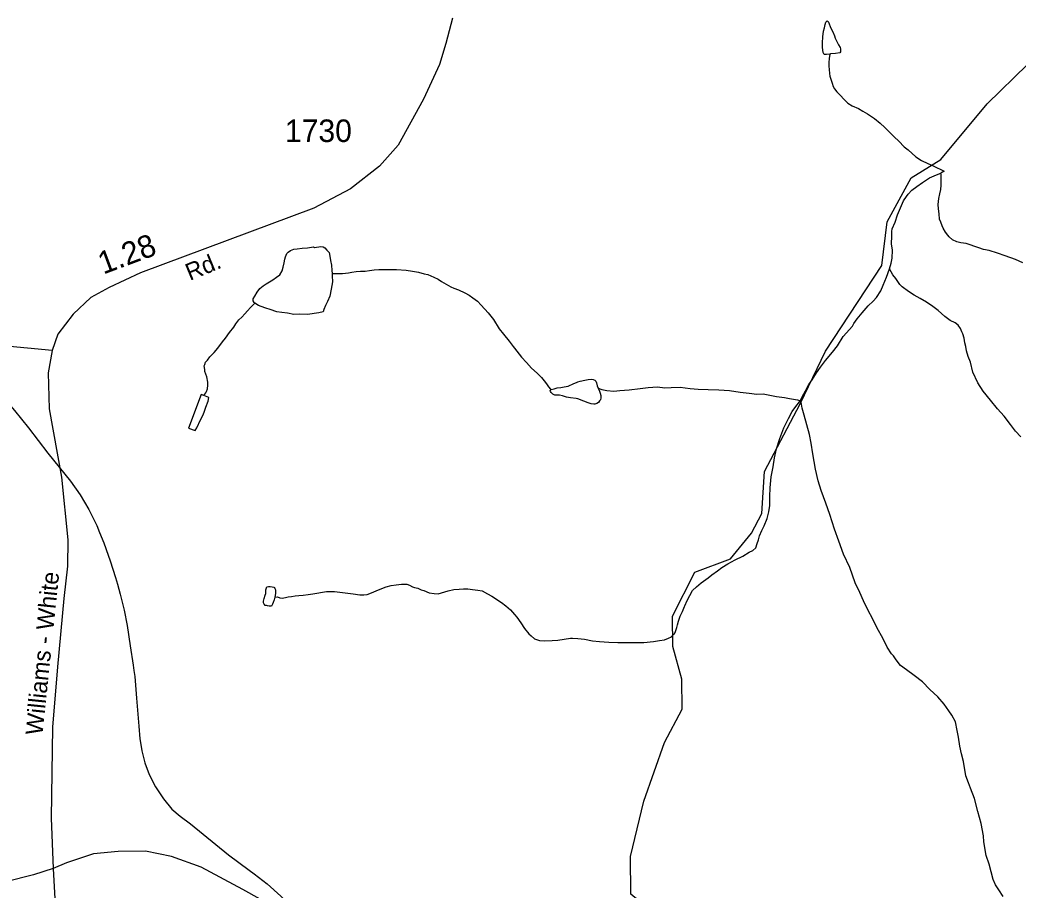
# Model space of a CAD drawing. Extents: x 2126262 to 2293712, y 749403 to 919119.
# Drawn here: x 2210024 to 2215565, y 782578 to 787408 of the extents above; entities that cross this region are included whole.
import ezdxf

# ---------------------------------------------------------------- set-up
doc = ezdxf.new("R2010")
doc.units = 0
for name, color, linetype in [('Exist Hydrographic Misc Water Feature', 7, 'Continuous'), ('Exist Road Non-System Type 51', 7, 'Continuous'), ('Exist Road Secondary Mileage Hundredths English Label', 7, 'Continuous'), ('Exist Road Secondary Type 51 Attributed', 7, 'Continuous'), ('Exist Road Secondary Type 51 Label', 7, 'Continuous'), ('Exist Road Secondary Type 51 Number Label', 7, 'Continuous')]:
    doc.layers.add(name, color=color, linetype=linetype)

msp = doc.modelspace()

# ---------------------------------------------------------------- linework, layer by layer
at = {"layer": 'Exist Hydrographic Misc Water Feature'}
msp.add_line((2215153.9, 786567.6), (2215135.8, 786557.5), dxfattribs=at)
for points in [[(2214355.2, 785277.7), (2214495.1, 785570), (2214808.2, 786045.8), (2214839.1, 786287.9), (2214971.2, 786531.2), (2215137.1, 786632.8), (2215393.2, 786942.4), (2215617.1, 787160.9), (2216056.1, 787529.1), (2216170.1, 787746.5), (2216295.2, 787871.9), (2216635.2, 788058.4), (2216941.1, 788317.8), (2217056.2, 788518.8), (2217080.2, 788695.4)], [(2214519.6, 787217), (2214501.6, 787216.9), (2214487.7, 787216.8), (2214483.6, 787226.8), (2214479.2, 787254.7), (2214479, 787280.7), (2214481.1, 787314.7), (2214484.8, 787344.7), (2214490.5, 787364.8), (2214494.6, 787382.8), (2214498.3, 787394.8), (2214504.3, 787402.8), (2214510.4, 787398.9), (2214514.3, 787390.9), (2214524.6, 787365), (2214536.9, 787341.1), (2214546.7, 787319.2), (2214549, 787307.2), (2214567.2, 787269.3), (2214577.3, 787255.4), (2214579.3, 787247.4), (2214579.3, 787241.4), (2214579.5, 787231.4), (2214575.6, 787225.4), (2214551.6, 787221.2), (2214523.5, 787219), (2214519.6, 787217)], [(2214519.6, 787217), (2214515.7, 787193.1), (2214513.9, 787171), (2214514.1, 787151), (2214516.2, 787133), (2214518.4, 787111), (2214520.5, 787095.1), (2214526.6, 787073.1), (2214532.8, 787057.2), (2214538.7, 787039.2), (2214546.7, 787025.3), (2214559, 787009.3), (2214577.1, 786989.5), (2214599.4, 786965.6), (2214619.3, 786945.8), (2214643.5, 786932), (2214679.6, 786916.2), (2214703.8, 786902.4), (2214729.8, 786886.6), (2214768, 786860.9), (2214800.2, 786835.1), (2214824.4, 786811.3), (2214852.6, 786783.5), (2214876.6, 786759.7), (2214902.9, 786735.8), (2214933, 786704.1), (2214955, 786686.2), (2214997.2, 786648.5), (2215029.6, 786626.8), (2215063.6, 786611), (2215093.6, 786597.2), (2215153.9, 786567.6)], [(2214851.8, 786025.8), (2214859.6, 786057.8), (2214865.4, 786085.8), (2214867, 786129.9), (2214862.9, 786165.8), (2214864.3, 786207.8), (2214864.3, 786233.8), (2214866, 786247.8), (2214881.8, 786285.9), (2214895.5, 786326), (2214929.1, 786404.2), (2214933, 786410.2), (2214954.8, 786440.4), (2214974.7, 786462.5), (2215002.5, 786482.6), (2215034.3, 786504.8), (2215074.1, 786531.1), (2215100.1, 786543.3), (2215122.1, 786551.4), (2215135.8, 786557.5)], [(2215591, 786058.9), (2215551.1, 786078.6), (2215493, 786098.2), (2215450.8, 786113.9), (2215404.9, 786127.5), (2215372.9, 786133.3), (2215346.8, 786143.1), (2215276.5, 786166.7), (2215246.6, 786170.4), (2215224.6, 786176.3), (2215200.6, 786188.1), (2215182.4, 786204), (2215174.4, 786213.9), (2215162.1, 786229.8), (2215150, 786251.7), (2215143.8, 786265.7), (2215135.8, 786285.6), (2215129.5, 786301.6), (2215127.6, 786331.5), (2215123.3, 786359.5), (2215121.1, 786383.5), (2215124.8, 786417.5), (2215130.9, 786443.5), (2215136.6, 786467.5), (2215138.3, 786491.6), (2215138.1, 786521.6), (2215138.1, 786547.5), (2215135.8, 786557.5)], [(2211328.2, 785835.5), (2211324.3, 785839.4), (2211318.4, 785849.4), (2211318.4, 785859.4), (2211328, 785875.5), (2211339.9, 785897.5), (2211355.9, 785917.6), (2211373.5, 785931.7), (2211391.6, 785943.8), (2211409.6, 785954), (2211427.3, 785966.1), (2211447.3, 785980.2), (2211467.2, 785992.4), (2211479.1, 786014.4), (2211484.9, 786036.5), (2211490.8, 786060.5), (2211494.5, 786080.5), (2211498.6, 786092.5), (2211506.4, 786110.6), (2211512.4, 786118.6), (2211526.3, 786128.7), (2211544.3, 786134.8), (2211562, 786137), (2211590.1, 786141.2), (2211620, 786143.3), (2211642.1, 786147.5), (2211654, 786147.6), (2211660, 786145.6), (2211694, 786149.8), (2211708, 786148), (2211716, 786142.1), (2211728.1, 786130.1), (2211740.4, 786116.2), (2211744.3, 786096.2), (2211748.6, 786072.3), (2211752.9, 786046.3), (2211755.1, 786016.4), (2211757, 786000.4)], [(2211757, 786000.4), (2211815, 786000.8), (2211847, 786005), (2211867.1, 786007.1), (2211890.9, 786011.3), (2211914.9, 786013.5), (2211940.9, 786013.6), (2211964.9, 786017.8), (2211990.7, 786020), (2212016.8, 786022.2), (2212046.7, 786022.4), (2212078.9, 786022.6), (2212114.8, 786022.9), (2212168.7, 786019.2), (2212202.8, 786013.4), (2212236.8, 786007.7), (2212268.8, 785997.9), (2212288.9, 785994.1), (2212321.1, 785980.3), (2212345.1, 785968.4), (2212365, 785956.6), (2212389.4, 785940.7), (2212415.4, 785926.9), (2212433.2, 785919.1), (2212459.3, 785909.2), (2212493.5, 785893.5), (2212517.5, 785879.7), (2212537.6, 785865.8), (2212563.9, 785846), (2212584.2, 785824.2), (2212622.3, 785782.4), (2212652.6, 785744.7), (2212684.8, 785692.9), (2212709, 785663.1), (2212739.4, 785625.3), (2212761.5, 785595.5), (2212769.5, 785585.5), (2212807.9, 785535.8), (2212836, 785506), (2212864.3, 785474.3), (2212894.6, 785446.4), (2212918.6, 785422.6), (2212934.8, 785404.7), (2212946.9, 785388.8), (2212959, 785370.9), (2212969, 785359), (2212973.1, 785357)], [(2214354.8, 785294.6), (2214366.9, 785316.7), (2214384.5, 785348.8), (2214404.2, 785384.9), (2214422, 785411), (2214445.8, 785449.1), (2214467.6, 785481.3), (2214495.2, 785517.5), (2214535, 785563.8), (2214562.7, 785599.9), (2214594.3, 785650.1), (2214646, 785708.5), (2214653.7, 785722.5), (2214671.6, 785748.7), (2214699.3, 785782.8), (2214733.1, 785821), (2214761, 785847.2), (2214778.8, 785867.3), (2214802.6, 785903.5), (2214816.4, 785935.5), (2214834, 785979.7), (2214851.8, 786025.8)], [(2215579.8, 785093.2), (2215551.5, 785124.9), (2215523.4, 785162.7), (2215487.1, 785208.5), (2215450.8, 785250.2), (2215412.4, 785297.9), (2215372, 785347.6), (2215341.7, 785393.4), (2215313.6, 785453.1), (2215301.1, 785509.1), (2215288.8, 785538.9), (2215278.5, 785570.9), (2215274.6, 785594.8), (2215270.3, 785614.8), (2215266.2, 785640.8), (2215258, 785664.7), (2215252.1, 785676.6), (2215245.7, 785694.6), (2215231.8, 785714.5), (2215215.6, 785726.4), (2215187.5, 785740.2), (2215159.2, 785761.9), (2215121.1, 785795.7), (2215091.1, 785817.5), (2215056.9, 785841.3), (2215020.8, 785861), (2214988.6, 785880.8), (2214956.6, 785900.5), (2214922.4, 785926.3), (2214908.2, 785940.2), (2214886.1, 785972), (2214869.9, 785993.9), (2214851.8, 786025.8)], [(2211757, 786000.4), (2211757, 785988.4), (2211759.2, 785954.4), (2211751.6, 785914.3), (2211743.9, 785874.4), (2211732, 785844.2), (2211720.3, 785822.2), (2211710.6, 785800.1), (2211706.5, 785788.1), (2211682.5, 785781.9), (2211656.5, 785777.7), (2211622.5, 785773.5), (2211578.6, 785775.2), (2211544.7, 785773), (2211508.7, 785780.7), (2211478.5, 785784.5), (2211450.6, 785788.3), (2211412.5, 785800), (2211388.5, 785807.9), (2211362.7, 785817.7), (2211348.3, 785823.6), (2211328.2, 785835.5)], [(2211044, 785323.7), (2211055.9, 785337.8), (2211059.8, 785345.8), (2211065.7, 785359.8), (2211067.6, 785379.8), (2211067.6, 785397.8), (2211061.2, 785427.8), (2211051, 785455.7), (2211051, 785467.6), (2211046.9, 785487.6), (2211050.8, 785495.6), (2211054.9, 785507.7), (2211064.5, 785519.8), (2211078.5, 785537.8), (2211102.2, 785562), (2211122.1, 785586.2), (2211147.8, 785620.3), (2211165.8, 785642.4), (2211187.5, 785672.5), (2211211.3, 785702.7), (2211223, 785720.8), (2211239, 785742.9), (2211254.8, 785759), (2211272.8, 785777.1), (2211286.6, 785793.2), (2211304.6, 785811.3), (2211328.2, 785835.5)], [(2212973.1, 785357), (2212989.1, 785361.1), (2213007, 785365.2), (2213026.9, 785367.4), (2213044.7, 785371.5), (2213066.9, 785375.7), (2213098.8, 785389.9), (2213112.8, 785396), (2213120.6, 785400), (2213134.5, 785402.1), (2213160.6, 785408.3), (2213178.6, 785412.4), (2213198.5, 785414.5), (2213206.5, 785412.6), (2213214.5, 785408.7), (2213220.6, 785402.7), (2213224.5, 785392.7), (2213228.8, 785376.8), (2213234.8, 785364.8)], [(2213234.8, 785364.8), (2213241.1, 785346.9), (2213245, 785336.9), (2213249.1, 785322.9), (2213249.3, 785310.9), (2213247.3, 785298.9), (2213241.3, 785292.9), (2213235.2, 785284.9), (2213225.6, 785278.8), (2213215.5, 785274.7), (2213209.6, 785274.7), (2213195.6, 785276.5), (2213177.6, 785282.4), (2213153.4, 785292.3), (2213121.4, 785304.1), (2213111.3, 785306), (2213081.2, 785309.8), (2213057.2, 785313.6), (2213035.3, 785321.4), (2213019.3, 785325.4), (2212993.2, 785325.2), (2212981.3, 785331.1), (2212973.1, 785339.1), (2212969, 785345), (2212967, 785349), (2212973.1, 785357)], [(2213234.8, 785364.8), (2213254.9, 785357), (2213281.1, 785351.1), (2213321.1, 785347.4), (2213354.7, 785351.7), (2213406.8, 785354), (2213466.7, 785362.4), (2213510.8, 785366.8), (2213562.9, 785371.1), (2213604.7, 785365.4), (2213638.7, 785367.6), (2213688.6, 785369.9), (2213744.8, 785362.4), (2213788.8, 785358.6), (2213844.8, 785357.1), (2213904.5, 785355.4), (2213962.5, 785351.9), (2214022.8, 785342.3), (2214072.8, 785336.6), (2214114.9, 785330.9), (2214150.8, 785333.2), (2214186.8, 785325.4), (2214224.8, 785317.7), (2214268.9, 785312), (2214296.8, 785306.2), (2214318.7, 785302.3), (2214340.8, 785298.5), (2214354.8, 785294.6)], [(2209904.1, 785342.1), (2209994.1, 785240.1), (2210070.8, 785144.5), (2210178.1, 785003.6)], [(2211044, 785323.7), (2211030.1, 785329.6), (2210959.3, 785141.1), (2210997.3, 785129.5), (2211005.3, 785143.5), (2211026.8, 785187.6), (2211040.7, 785215.7), (2211048.5, 785235.8), (2211056.5, 785257.8), (2211068.2, 785291.9), (2211072.1, 785311.9), (2211044, 785323.7)], [(2213595.1, 781990.1), (2213518.2, 782165.6), (2213458.1, 782521.1), (2213416.1, 782554.8), (2213414, 782764.7), (2213487, 783071.5), (2213602, 783397.2), (2213700.1, 783582.2), (2213699, 783749.5), (2213648.2, 783930.9), (2213647.2, 784098.3), (2213770.2, 784341.8), (2213969.1, 784416.4), (2214085.2, 784558.4), (2214143.2, 784668.6), (2214158.2, 784901.3), (2214355.2, 785277.7)], [(2213654.1, 783998.2), (2213658, 784000.2), (2213664, 784014.3), (2213669.7, 784036.3), (2213673.8, 784050.4), (2213679.5, 784070.4), (2213689.6, 784098.4), (2213701.3, 784124.5), (2213713, 784152.6), (2213715, 784156.6), (2213728.8, 784184.7), (2213742.5, 784212.7), (2213758.3, 784240.9), (2213780.2, 784261), (2213806.1, 784283.2), (2213843.8, 784311.4), (2213865.7, 784327.6), (2213895.5, 784349.7), (2213919.5, 784367.9), (2213953.3, 784388.2), (2213995.1, 784410.4), (2214037, 784430.7), (2214072.8, 784452.9), (2214092.7, 784463.1), (2214108.5, 784477.2), (2214116.5, 784501.2), (2214124.3, 784521.3), (2214130.3, 784545.3), (2214141.9, 784573.4), (2214155.9, 784599.5), (2214171.5, 784641.5), (2214181.3, 784677.6), (2214187, 784713.6), (2214186.6, 784763.6), (2214188.3, 784811.6), (2214193.8, 784871.6), (2214205.5, 784927.7), (2214213.1, 784977.8), (2214224.8, 785027.8), (2214242.2, 785083.9), (2214263.9, 785144), (2214285.9, 785188.2), (2214289.6, 785196.2), (2214311.3, 785234.3), (2214331, 785262.4), (2214351.1, 785288.6), (2214354.8, 785294.6)], [(2215481.5, 782543.4), (2215457.3, 782579.2), (2215439.1, 782607.1), (2215426.8, 782637), (2215404.2, 782722.8), (2215388, 782770.7), (2215375.5, 782846.6), (2215373.3, 782878.6), (2215360.8, 782948.4), (2215342.3, 783014.2), (2215323.9, 783086.1), (2215301.3, 783143.9), (2215289.2, 783173.9), (2215275.1, 783211.8), (2215262.3, 783291.6), (2215250, 783333.5), (2215241.8, 783377.4), (2215233.4, 783427.4), (2215227.3, 783463.3), (2215216.8, 783511.2), (2215196.5, 783549.1), (2215180.5, 783573), (2215154.3, 783610.7), (2215120, 783650.5), (2215075.7, 783692.2), (2215033.5, 783733.9), (2214987.4, 783769.6), (2214945.1, 783801.2), (2214912.7, 783825), (2214888.5, 783856.8), (2214872.5, 783878.7), (2214862.5, 783888.6), (2214838.3, 783926.4), (2214813.7, 783976.2), (2214783.5, 784032), (2214758.9, 784081.8), (2214730.8, 784133.6), (2214706.4, 784183.5), (2214685.9, 784229.3), (2214659.7, 784283.1), (2214631.2, 784368.9), (2214596.7, 784442.6), (2214570.3, 784514.4), (2214545.7, 784582.2), (2214519.2, 784661.9), (2214496.9, 784725.8), (2214472.3, 784795.6), (2214456.1, 784849.5), (2214439.5, 784915.3), (2214425.1, 784999.2), (2214416.5, 785059.1), (2214406.3, 785107), (2214391.7, 785160.9), (2214377.5, 785214.8), (2214367.3, 785252.7), (2214361.1, 785286.6), (2214360.7, 785296.6), (2214354.8, 785294.6)], [(2210178.1, 785003.6), (2210304, 784848.4), (2210359.1, 784772.8)], [(2210178.1, 785003.6), (2210304, 784848.4), (2210359.1, 784772.8)], [(2210359.1, 784772.8), (2210407.1, 784691.3), (2210450, 784601.7), (2210465.6, 784563.5)], [(2210359.1, 784772.8), (2210407.1, 784691.3), (2210450, 784601.7), (2210465.6, 784563.5)], [(2210465.6, 784563.5), (2210488.9, 784505.7), (2210514.2, 784436.7)], [(2210465.6, 784563.5), (2210488.9, 784505.7), (2210514.2, 784436.7)], [(2210514.2, 784436.7), (2210525, 784406.5), (2210554.1, 784313.4), (2210564.8, 784276.3)], [(2210514.2, 784436.7), (2210525, 784406.5), (2210554.1, 784313.4), (2210564.8, 784276.3)], [(2210564.8, 784276.3), (2210580.8, 784220.9), (2210602.1, 784131.3), (2210619.1, 784046.3), (2210636.4, 783934.7)], [(2210564.8, 784276.3), (2210580.8, 784220.9), (2210602.1, 784131.3), (2210619.1, 784046.3), (2210636.4, 783934.7)], [(2211439.6, 784204.8), (2211435.5, 784188.8), (2211429.7, 784174.8), (2211425.8, 784164.7), (2211419.9, 784154.7), (2211413.7, 784154.6), (2211407.8, 784154.6), (2211397.7, 784156.6), (2211391.8, 784158.5), (2211385.8, 784158.4), (2211379.9, 784164.4), (2211375.8, 784172.4), (2211375.8, 784182.4), (2211379.5, 784196.4), (2211385.6, 784214.5), (2211389.5, 784224.5), (2211389.3, 784232.5), (2211389.3, 784244.5), (2211391.4, 784250.5), (2211395.3, 784260.5), (2211403.1, 784262.6), (2211413.1, 784262.7), (2211425, 784260.7), (2211433.2, 784258.8), (2211437.3, 784256.8), (2211439.4, 784252.8), (2211443.2, 784244.8), (2211443.2, 784224.8), (2211439.6, 784204.8)], [(2211439.6, 784204.8), (2211453.5, 784204.9), (2211467.4, 784201), (2211479.5, 784199.1), (2211497.6, 784201.2), (2211513.6, 784205.3), (2211531.6, 784207.4), (2211551.5, 784211.6), (2211571.6, 784213.7), (2211595.4, 784215.9), (2211623.3, 784218.1), (2211649.3, 784222.3), (2211725.2, 784234.8), (2211769.3, 784235.1), (2211815.2, 784229.4), (2211873.2, 784221.8), (2211911.4, 784216.1), (2211933.3, 784216.2), (2211951.4, 784218.4), (2211975.4, 784228.5), (2212001, 784238.7), (2212033, 784252.9), (2212057, 784261.1), (2212084.9, 784269.3), (2212112.7, 784271.5), (2212142.9, 784275.7), (2212170.8, 784275.8), (2212186.8, 784270), (2212202.8, 784262.1), (2212214.9, 784258.1), (2212232.7, 784254.3), (2212250.9, 784244.4), (2212266.9, 784240.5), (2212295, 784228.7), (2212323.1, 784225), (2212345.1, 784223.1), (2212365, 784227.2), (2212401, 784239.5), (2212432.8, 784245.7), (2212462.8, 784247.9), (2212486.8, 784250), (2212510.7, 784250.2), (2212536.8, 784246.4), (2212566.7, 784242.6), (2212590.7, 784238.8), (2212619, 784223), (2212643, 784209.1), (2212697.3, 784173.6), (2212721.3, 784155.7), (2212747.6, 784133.9), (2212769.7, 784108.1), (2212781.8, 784092.2), (2212804, 784062.4), (2212824.3, 784030.5), (2212848.5, 784000.6), (2212862.6, 783988.8), (2212880.5, 783972.9), (2212908.5, 783963.1), (2212936.4, 783961.3), (2212978.5, 783963.6), (2213010.5, 783965.8), (2213044.5, 783970), (2213080.6, 783976.3), (2213090.6, 783976.3), (2213120.6, 783974.6), (2213158.5, 783970.8), (2213202.6, 783961.1), (2213240.5, 783957.4), (2213292.6, 783953.7), (2213342.4, 783952.1), (2213386.5, 783952.4), (2213434.5, 783952.7), (2213486.6, 783953.1), (2213540.5, 783957.5), (2213574.4, 783963.7), (2213602.2, 783967.8), (2213624.4, 783976), (2213640.4, 783984.1), (2213654.1, 783998.2)], [(2210636.4, 783934.7), (2210653, 783827.2), (2210656.7, 783797.7)], [(2210636.4, 783934.7), (2210653, 783827.2), (2210656.7, 783797.7)], [(2210656.7, 783797.7), (2210660.8, 783764.2), (2210670.6, 783643.4)], [(2210656.7, 783797.7), (2210660.8, 783764.2), (2210670.6, 783643.4)], [(2210670.6, 783643.4), (2210683.1, 783488.2), (2210690.1, 783417.8), (2210695, 783385.5)], [(2210670.6, 783643.4), (2210683.1, 783488.2), (2210690.1, 783417.8), (2210695, 783385.5)], [(2210695, 783385.5), (2210700.1, 783350.6), (2210709.4, 783313.1)], [(2210695, 783385.5), (2210700.1, 783350.6), (2210709.4, 783313.1)], [(2210709.4, 783313.1), (2210716.3, 783285.2), (2210741.1, 783220.2), (2210777.2, 783150.7), (2210821.3, 783084), (2210867.9, 783027.4)], [(2210709.4, 783313.1), (2210716.3, 783285.2), (2210741.1, 783220.2), (2210777.2, 783150.7), (2210821.3, 783084), (2210867.9, 783027.4)], [(2210867.9, 783027.4), (2210912.8, 782988.2), (2210970, 782945.9)], [(2210970, 782945.9), (2211181, 782773.9), (2211296.6, 782688.4)], [(2210970, 782945.9), (2211181, 782773.9), (2211296.6, 782688.4)], [(2211296.6, 782688.4), (2211324.1, 782668.1), (2211395.9, 782612.2), (2211473, 782543.8), (2211522, 782494.3), (2211629, 782376.3)], [(2211296.6, 782688.4), (2211324.1, 782668.1), (2211395.9, 782612.2), (2211473, 782543.8), (2211522, 782494.3), (2211629, 782376.3)]]:
    msp.add_lwpolyline(points, dxfattribs=at)
at = {"layer": 'Exist Road Non-System Type 51'}
msp.add_lwpolyline([(2210202.6, 785572.3), (2209929.5, 785599.3), (2209714.6, 785621.6)], dxfattribs=at)
at = {"layer": 'Exist Road Secondary Type 51 Attributed'}
for points in [[(2212424.3, 787417.4), (2212388.1, 787276.4), (2212353.9, 787159.8), (2212264.6, 786968.4), (2212123.6, 786712.8), (2212020.3, 786595.5), (2211858.4, 786469.7), (2211654.7, 786363.6), (2210693.1, 786004.6), (2210520.1, 785923.6), (2210416.8, 785867.7), (2210319.1, 785775.5), (2210233.3, 785663.1), (2210202.6, 785572.3), (2210180.2, 785449.4), (2210185.8, 785249.6), (2210254.9, 784870.4), (2210289.1, 784521.9), (2210287.7, 784375.2), (2210268.1, 784196.4), (2210231.9, 783816.5), (2210205.3, 783482.7), (2210197, 782977), (2210207.4, 782698.5)], [(2213324.5, 781334.5), (2213197.5, 781348.5), (2213111, 781366.6), (2213049.6, 781390.4), (2212951.9, 781440.7), (2212893.2, 781484), (2212764.2, 781606.2), (2212642.7, 781730.5), (2212489.2, 781877.2), (2212397.1, 781947), (2211921.9, 782213.1), (2211261.1, 782581.2), (2211030.8, 782705.5), (2210866.1, 782764.1), (2210721, 782794.9), (2210569.6, 782791.4), (2210431.4, 782780.2), (2210282.8, 782729.9), (2210207.4, 782698.5)], [(2210207.4, 782698.5), (2210222.8, 782428.8), (2210267.5, 782210.9), (2210331.6, 781931.5), (2210367.2, 781767.6), (2210395.1, 781637.7), (2210383.9, 781521.8), (2210368.6, 781432.4), (2210344.2, 781340.9), (2210287, 781240.4), (2210153, 781095.1), (2209945.7, 780919.8), (2209668, 780664.2), (2209565.4, 780555.9), (2209508.9, 780471.4), (2209366.5, 780220), (2209293.3, 780081), (2209243, 779966.5)], [(2210207.4, 782698.5), (2210098.9, 782662.5), (2209945.5, 782623.6)]]:
    msp.add_lwpolyline(points, dxfattribs=at)

# ---------------------------------------------------------------- texts
at = {"layer": 'Exist Road Secondary Mileage Hundredths English Label'}
msp.add_text('1.28', height=125, rotation=20.4718, dxfattribs=at).set_placement((2210486.3, 785994.1))
at = {"layer": 'Exist Road Secondary Type 51 Label'}
for s, rotation, p in [('Rd.', 22.3795, (2210967, 785958.9)), ('Williams - White', 84.1035, (2210148.8, 783434.8))]:
    msp.add_text(s, height=95, rotation=rotation, dxfattribs=at).set_placement(p)
at = {"layer": 'Exist Road Secondary Type 51 Number Label'}
msp.add_text('1730', height=125, dxfattribs=at).set_placement((2211494.9, 786730.4))

doc.saveas('drawing.dxf')
